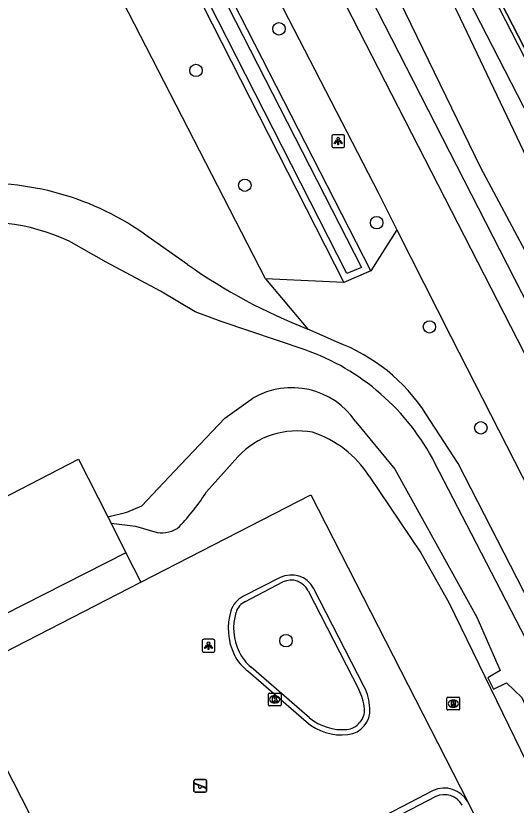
# Model space of a CAD drawing. Extents: x 158838 to 160074, y 386376 to 387776.
# Drawn here: x 159318.9 to 159358.3, y 387387.3 to 387449.3 of the extents above; entities that cross this region are included whole.
import ezdxf

# ---------------------------------------------------------------- set-up
doc = ezdxf.new("R2010")
doc.units = 0
for name, color, linetype in [('IMGEO_Berm_groen', 7, 'Continuous'), ('IMGEO_Boom', 7, 'Continuous'), ('IMGEO_Fietspad_gesloten', 7, 'Continuous'), ('IMGEO_Groenvoorziening', 7, 'Continuous'), ('IMGEO_Haag', 7, 'Continuous'), ('IMGEO_Hek', 7, 'Continuous'), ('IMGEO_Kolk', 7, 'Continuous'), ('IMGEO_Lichtpunt', 7, 'Continuous'), ('IMGEO_Meer_plas_ven_vijver', 7, 'Continuous'), ('IMGEO_Muur', 7, 'Continuous'), ('IMGEO_Pand', 7, 'Continuous'), ('IMGEO_Rioolput', 7, 'Continuous'), ('IMGEO_Speelvoorziening', 7, 'Continuous'), ('IMGEO_Voetpad_op_trap', 7, 'Continuous'), ('IMGEO_Voetpad_open', 7, 'Continuous'), ('IMGEO_Waterloop', 7, 'Continuous')]:
    doc.layers.add(name, color=color, linetype=linetype)

msp = doc.modelspace()

# ---------------------------------------------------------------- linework, layer by layer
at = {"layer": 'IMGEO_Berm_groen'}
for points in [[(159338.252, 387481.676), (159339.469, 387479.786), (159339.506, 387479.774), (159385.369, 387390.571)], [(159379.182, 387387.557), (159341.645, 387460.848), (159331.81, 387480.051)], [(159346.821, 387429.272), (159333.124, 387456.041), (159323.356, 387475.223)], [(159321.033, 387474.786), (159321.031, 387472.703), (159321.768, 387471.536), (159322.717, 387469.985), (159333.614, 387450.127), (159344.685, 387428.371)], [(159338.523, 387428.646), (159323.071, 387458.719), (159318.922, 387466.795)], [(159348.881, 387432.496), (159346.821, 387429.272)], [(159344.685, 387428.371), (159338.523, 387428.646)]]:
    msp.add_lwpolyline(points, dxfattribs=at)
at = {"layer": 'IMGEO_Boom'}
for centre in [(159339.594, 387448.305), (159333.065, 387445.03), (159336.904, 387436.004), (159347.281, 387433.059), (159351.434, 387424.867), (159355.477, 387416.93), (159340.149, 387400.199)]:
    msp.add_circle(centre, 0.489, dxfattribs=at)
at = {"layer": 'IMGEO_Fietspad_gesloten'}
for points in [[(159324.915, 387479.303), (159336.573, 387456.427), (159347.448, 387435.342), (159348.881, 387432.496)], [(159329.737, 387479.621), (159360.931, 387418.842), (159385.799, 387369.924), (159385.949, 387369.64), (159385.972, 387369.596)], [(159348.881, 387432.496), (159353.107, 387424.11), (159366.234, 387398.455), (159375.439, 387380.729)]]:
    msp.add_lwpolyline(points, dxfattribs=at)
at = {"layer": 'IMGEO_Groenvoorziening'}
for points in [[(159332.394, 387429.783), (159329.298, 387431.957)], [(159346.821, 387429.272), (159344.685, 387428.371)], [(159338.523, 387428.646), (159341.866, 387424.702)], [(159344.128, 387423.682), (159341.866, 387424.702)], [(159365.051, 387392.021), (159353.692, 387414.123), (159351.156, 387418.046)], [(159333.901, 387411.895), (159336.352, 387414.663)], [(159346.688, 387413.143), (159350.748, 387407.113), (159352.959, 387403.206), (159359.554, 387389.669)], [(159326.378, 387409.43), (159328.301, 387409.19), (159329.997, 387408.714)]]:
    msp.add_lwpolyline(points, dxfattribs=at)
for centre, radius, start, end in [((159316.435, 387414.33), 21.821, 53.88109, 94.75593), ((159357.898, 387465.958), 44.261, 234.81554, 248.76418), ((159339.105, 387410.218), 14.371, 33.0058, 69.5395), ((159341.044, 387410.253), 6.439, 79.26389, 136.76951), ((159339.64, 387408.619), 8.375, 32.69854, 71.89317), ((159316.677, 387423.186), 20.595, 317.10031, 326.75239), ((159330.388, 387410.861), 2.182, 259.67505, 309.08305)]:
    msp.add_arc(centre, radius, start, end, dxfattribs=at)
at = {"layer": 'IMGEO_Haag'}
for points in [[(159430.221, 387528.939), (159427.607, 387527.602), (159340.205, 387482.451), (159340.944, 387481.015), (159395.673, 387374.62)], [(159393.496, 387379.729), (159341.337, 387480.909)]]:
    msp.add_lwpolyline(points, dxfattribs=at)
at = {"layer": 'IMGEO_Hek'}
for points in [[(159341.337, 387480.909), (159393.496, 387379.729)], [(159338.523, 387428.646), (159323.071, 387458.719)]]:
    msp.add_lwpolyline(points, dxfattribs=at)
at = {"layer": 'IMGEO_Kolk'}
for p, q in [((159338.76, 387395.155), (159338.76, 387396.007)), ((159338.835, 387396.081), (159339.687, 387396.081)), ((159339.248, 387395.861), (159339.273, 387395.861)), ((159339.761, 387396.007), (159339.761, 387395.155)), ((159339.687, 387395.081), (159338.835, 387395.081)), ((159339.271, 387395.301), (159339.246, 387395.301))]:
    msp.add_line(p, q, dxfattribs=at)
for points in [[(159338.76, 387395.155), (159338.76, 387396.007)], [(159338.835, 387396.081), (159339.687, 387396.081)], [(159339.081, 387395.781), (159339.204, 387395.781), (159339.204, 387395.63), (159339.334, 387395.781), (159339.498, 387395.781), (159339.352, 387395.63), (159339.505, 387395.381), (159339.353, 387395.381), (159339.268, 387395.545), (159339.204, 387395.478), (159339.204, 387395.381), (159339.081, 387395.381), (159339.081, 387395.781)], [(159339.761, 387396.007), (159339.761, 387395.155)], [(159339.687, 387395.081), (159338.835, 387395.081)]]:
    msp.add_lwpolyline(points, dxfattribs=at)
for centre, start, end in [((159338.837, 387396.005), 91.55205, 178.44795), ((159338.837, 387396.005), 91.55205, 178.44795), ((159339.685, 387396.005), 1.55205, 88.44795), ((159339.685, 387396.005), 1.55205, 88.44795), ((159338.837, 387395.157), 181.55205, 268.44795), ((159338.837, 387395.157), 181.55205, 268.44795), ((159339.685, 387395.157), 271.55205, 358.44795), ((159339.685, 387395.157), 271.55205, 358.44795)]:
    msp.add_arc(centre, 0.0765, start, end, dxfattribs=at)
for centre, major_axis, ratio, start_param, end_param in [((159339.247, 387395.581), (-0.387, 0.002), 0.722429, 4.712389, 7.853982), ((159339.272, 387395.581), (-0.39, 0.002), 0.717154, 1.570796, 4.712389)]:
    msp.add_ellipse(centre, major_axis=major_axis, ratio=ratio, start_param=start_param, end_param=end_param, dxfattribs=at)
at = {"layer": 'IMGEO_Lichtpunt'}
for p, q in [((159343.758, 387439.875), (159343.758, 387439.068)), ((159343.758, 387439.875), (159343.758, 387439.068)), ((159344.66, 387439.97), (159343.852, 387439.97)), ((159344.66, 387439.97), (159343.852, 387439.97)), ((159344.754, 387439.068), (159344.754, 387439.875)), ((159344.754, 387439.068), (159344.754, 387439.875)), ((159343.852, 387438.974), (159344.66, 387438.974)), ((159343.852, 387438.974), (159344.66, 387438.974)), ((159333.552, 387400.21), (159333.552, 387399.403)), ((159333.552, 387400.21), (159333.552, 387399.403)), ((159334.454, 387400.305), (159333.646, 387400.305)), ((159334.454, 387400.305), (159333.646, 387400.305)), ((159334.548, 387399.403), (159334.548, 387400.21)), ((159334.548, 387399.403), (159334.548, 387400.21)), ((159333.646, 387399.309), (159334.454, 387399.309)), ((159333.646, 387399.309), (159334.454, 387399.309))]:
    msp.add_line(p, q, dxfattribs=at)
for points in [[(159344.132, 387439.539), (159344.171, 387439.511), (159343.983, 387439.249), (159343.945, 387439.276), (159344.132, 387439.539)], [(159344.344, 387439.511), (159344.382, 387439.538), (159344.569, 387439.276), (159344.53, 387439.248), (159344.344, 387439.511)], [(159344.234, 387439.491), (159344.281, 387439.491), (159344.281, 387439.169), (159344.234, 387439.169), (159344.234, 387439.491)], [(159333.926, 387399.874), (159333.965, 387399.846), (159333.777, 387399.584), (159333.739, 387399.611), (159333.926, 387399.874)], [(159334.028, 387399.826), (159334.075, 387399.826), (159334.075, 387399.504), (159334.028, 387399.504), (159334.028, 387399.826)], [(159334.138, 387399.846), (159334.176, 387399.873), (159334.363, 387399.611), (159334.324, 387399.583), (159334.138, 387399.846)]]:
    msp.add_lwpolyline(points, dxfattribs=at)
for centre in [(159344.257, 387439.673), (159334.051, 387400.008)]:
    msp.add_circle(centre, 0.0994, dxfattribs=at)
for centre, start, end in [((159343.852, 387439.875), 90, 180), ((159343.852, 387439.875), 90, 180), ((159344.66, 387439.875), 0, 90), ((159344.66, 387439.875), 0, 90), ((159343.852, 387439.068), 180, 270), ((159343.852, 387439.068), 180, 270), ((159344.66, 387439.068), 270, 0), ((159344.66, 387439.068), 270, 360), ((159333.646, 387400.21), 90, 180), ((159333.646, 387400.21), 90, 180), ((159334.454, 387400.21), 0, 90), ((159334.454, 387400.21), 0, 90), ((159333.646, 387399.403), 180, 270), ((159333.646, 387399.403), 180, 270), ((159334.454, 387399.403), 270, 0), ((159334.454, 387399.403), 270, 360)]:
    msp.add_arc(centre, 0.0946, start, end, dxfattribs=at)
at = {"layer": 'IMGEO_Meer_plas_ven_vijver'}
for points in [[(159341.645, 387423.072), (159335.054, 387425.289), (159333, 387426.049), (159330.269, 387427.671), (159325.998, 387429.95), (159323.082, 387431.614)], [(159326.126, 387409.927), (159327.631, 387410.31), (159328.801, 387410.803), (159331.368, 387413.513), (159335.331, 387417.681), (159337.548, 387419.263)], [(159345.639, 387417.415), (159348.719, 387413.677), (159355.166, 387402.055), (159356.987, 387397.846), (159356.024, 387397.283), (159356.486, 387396.378), (159357.492, 387396.898), (159358.707, 387395.73), (159359.69, 387393.518), (159361.039, 387390.862), (159361.192, 387390.532), (159361.923, 387388.843), (159363.469, 387389.527), (159362.792, 387391.087), (159362.954, 387391.166), (159363.115, 387391.435), (159363.102, 387391.682), (159362.771, 387392.55), (159362.037, 387394.278), (159360.992, 387396.539), (159354.746, 387408.595), (159351.871, 387414.16)]]:
    msp.add_lwpolyline(points, dxfattribs=at)
for centre, radius, start, end in [((159316.401, 387417.253), 15.839, 65.05057, 138.37604), ((159335.512, 387405.711), 18.412, 27.31347, 70.54197), ((159340.603, 387414.003), 6.083, 34.12103, 120.14743)]:
    msp.add_arc(centre, radius, start, end, dxfattribs=at)
at = {"layer": 'IMGEO_Muur'}
for points in [[(159339.698, 387405.158), (159336.752, 387403.662)], [(159336.962, 387403.277), (159339.9, 387404.814)], [(159346.292, 387396.571), (159342.308, 387404.331)], [(159341.896, 387404.12), (159345.885, 387396.364)], [(159342.001, 387394.141), (159337.405, 387398.115)], [(159337.189, 387397.775), (159341.73, 387393.833)], [(159356.987, 387397.846), (159356.024, 387397.283), (159356.486, 387396.378), (159357.492, 387396.898)], [(159351.724, 387388.411), (159339.081, 387381.845)], [(159351.932, 387387.942), (159339.317, 387381.391)], [(159356.998, 387382.559), (159354.448, 387387.523)]]:
    msp.add_lwpolyline(points, dxfattribs=at)
for centre, radius, start, end in [((159340.578, 387403.404), 1.962, 28.18072, 116.65681), ((159340.546, 387403.455), 1.505, 26.22848, 115.42687), ((159337.643, 387401.942), 1.937, 117.402, 162.12072), ((159337.503, 387402.049), 1.342, 113.77815, 163.98251), ((159340.287, 387401.169), 4.69, 163.04812, 206.08645), ((159340.172, 387401.184), 4.148, 162.67103, 206.577), ((159339.762, 387400.918), 3.662, 205.72751, 229.93739), ((159339.349, 387400.716), 3.649, 206.16418, 233.70036), ((159341.872, 387394.373), 4.48, 6.15233, 26.38846), ((159342.946, 387394.77), 3.8, 1.84257, 28.29195), ((159344.806, 387394.743), 1.943, 276.21991, 4.40224), ((159345.002, 387394.708), 1.332, 315.00447, 6.26993), ((159344.541, 387397.078), 4.294, 229.09733, 276.35945), ((159344.569, 387397.2), 3.994, 229.9856, 275.28857), ((159344.838, 387394.612), 1.392, 274.07555, 322.59379), ((159352.613, 387386.516), 2.093, 28.75673, 115.13225), ((159352.611, 387386.509), 1.586, 28.42386, 115.37053)]:
    msp.add_arc(centre, radius, start, end, dxfattribs=at)
at = {"layer": 'IMGEO_Pand'}
msp.add_lwpolyline([(159351.675, 387320.135), (159355.154, 387321.921), (159340.458, 387350.536), (159339.525, 387350.057), (159338.947, 387349.76), (159333.11, 387360.926), (159333.694, 387361.212), (159335.141, 387361.922), (159326.913, 387377.989), (159326.002, 387377.465), (159324.943, 387376.856), (159323.05, 387380.554), (159317.449, 387391.492), (159302.358, 387383.765)], dxfattribs=at)
at = {"layer": 'IMGEO_Rioolput'}
for p, q in [((159352.811, 387394.825), (159352.811, 387395.677)), ((159352.886, 387395.751), (159353.738, 387395.751)), ((159353.299, 387395.531), (159353.324, 387395.531)), ((159353.812, 387395.677), (159353.812, 387394.825)), ((159353.322, 387394.971), (159353.297, 387394.971)), ((159353.738, 387394.751), (159352.886, 387394.751))]:
    msp.add_line(p, q, dxfattribs=at)
for points in [[(159352.811, 387394.825), (159352.811, 387395.677)], [(159352.886, 387395.751), (159353.738, 387395.751)], [(159353.812, 387395.677), (159353.812, 387394.825)], [(159353.4, 387395.449), (159353.148, 387395.451), (159353.148, 387395.051)], [(159353.148, 387395.051), (159353.272, 387395.051), (159353.272, 387395.213), (159353.283, 387395.213)], [(159353.326, 387395.37), (159353.272, 387395.37), (159353.272, 387395.289)], [(159353.272, 387395.289), (159353.324, 387395.289)], [(159353.33, 387395.184), (159353.401, 387395.051), (159353.541, 387395.051), (159353.476, 387395.177)], [(159353.738, 387394.751), (159352.886, 387394.751)]]:
    msp.add_lwpolyline(points, dxfattribs=at)
for centre, radius, start, end in [((159352.888, 387395.675), 0.0765, 91.55205, 178.44795), ((159352.888, 387395.675), 0.0765, 91.55205, 178.44795), ((159353.736, 387395.675), 0.0765, 1.55205, 88.44795), ((159353.736, 387395.675), 0.0765, 1.55205, 88.44795), ((159353.282, 387395.16), 0.0533, 26.02933, 88.69889), ((159353.308, 387395.478), 0.19, 274.7715, 282.96867), ((159353.332, 387395.274), 0.0964, 77.00612, 93.18647), ((159353.346, 387395.331), 0.0378, 276.66336, 79.67722), ((159353.399, 387395.339), 0.109, 350.36119, 89.41601), ((159353.397, 387395.339), 0.112, 277.58423, 350.98172), ((159353.381, 387395.124), 0.108, 29.51342, 73.79051), ((159352.888, 387394.827), 0.0765, 181.55205, 268.44795), ((159352.888, 387394.827), 0.0765, 181.55205, 268.44795), ((159353.736, 387394.827), 0.0765, 271.55205, 358.44795), ((159353.736, 387394.827), 0.0765, 271.55205, 358.44795)]:
    msp.add_arc(centre, radius, start, end, dxfattribs=at)
for centre, major_axis, ratio, start_param, end_param in [((159353.298, 387395.251), (-0.387, 0.002), 0.722429, 4.712389, 7.853982), ((159353.323, 387395.251), (-0.39, 0.002), 0.717154, 1.570796, 4.712389)]:
    msp.add_ellipse(centre, major_axis=major_axis, ratio=ratio, start_param=start_param, end_param=end_param, dxfattribs=at)
at = {"layer": 'IMGEO_Speelvoorziening'}
for p, q in [((159333.007, 387389.278), (159333.797, 387389.278)), ((159333.797, 387389.278), (159333.007, 387389.278)), ((159332.907, 387388.378), (159332.907, 387389.178)), ((159332.907, 387389.178), (159332.907, 387388.378)), ((159333.29, 387388.806), (159332.951, 387388.943)), ((159332.976, 387389.003), (159333.852, 387388.65)), ((159333.828, 387388.59), (159333.488, 387388.727)), ((159333.897, 387389.178), (159333.897, 387388.378)), ((159333.897, 387388.378), (159333.897, 387389.178)), ((159333.797, 387388.278), (159333.007, 387388.278)), ((159333.007, 387388.278), (159333.797, 387388.278))]:
    msp.add_line(p, q, dxfattribs=at)
for centre, radius, start, end in [((159333.007, 387389.178), 0.1, 90, 180), ((159333.007, 387389.178), 0.1, 90, 180), ((159333.797, 387389.178), 0.1, 0, 90), ((159333.797, 387389.178), 0.1, 360, 90), ((159332.964, 387388.973), 0.0327, 68.07798, 248.07798), ((159333.369, 387388.716), 0.12, 130.99278, 5.16318), ((159333.84, 387388.62), 0.0327, 248.07798, 68.07798), ((159333.007, 387388.378), 0.1, 180, 270), ((159333.007, 387388.378), 0.1, 180, 270), ((159333.797, 387388.378), 0.1, 270, 0), ((159333.797, 387388.378), 0.1, 270, 0)]:
    msp.add_arc(centre, radius, start, end, dxfattribs=at)
at = {"layer": 'IMGEO_Voetpad_op_trap'}
msp.add_lwpolyline([(159327.553, 387407.113), (159328.725, 387404.801)], dxfattribs=at)
at = {"layer": 'IMGEO_Voetpad_open'}
for points in [[(159311.146, 387403.615), (159309.385, 387407.038), (159323.824, 387414.468), (159326.126, 387409.927)], [(159328.725, 387404.801), (159342.104, 387411.667), (159354.448, 387387.523)], [(159326.126, 387409.927), (159326.378, 387409.43)], [(159326.378, 387409.43), (159327.553, 387407.113)], [(159327.553, 387407.113), (159313.113, 387399.791)], [(159314.335, 387397.415), (159328.725, 387404.801)]]:
    msp.add_lwpolyline(points, dxfattribs=at)
at = {"layer": 'IMGEO_Waterloop'}
for points in [[(159337.641, 387480.228), (159339.633, 387476.47), (159353.596, 387449.694), (159363.534, 387428.831), (159375.238, 387406.285), (159383.657, 387389.571), (159380.906, 387388.174), (159371.501, 387407.394), (159355.485, 387437.373), (159342.261, 387464.581), (159333.719, 387480.063)], [(159332.649, 387455.798), (159346.084, 387429.541), (159344.935, 387429.056), (159334.086, 387450.377), (159323.179, 387470.253), (159322.221, 387471.818), (159321.565, 387472.857), (159321.567, 387474.715)]]:
    msp.add_lwpolyline(points, dxfattribs=at)

doc.saveas('drawing.dxf')
